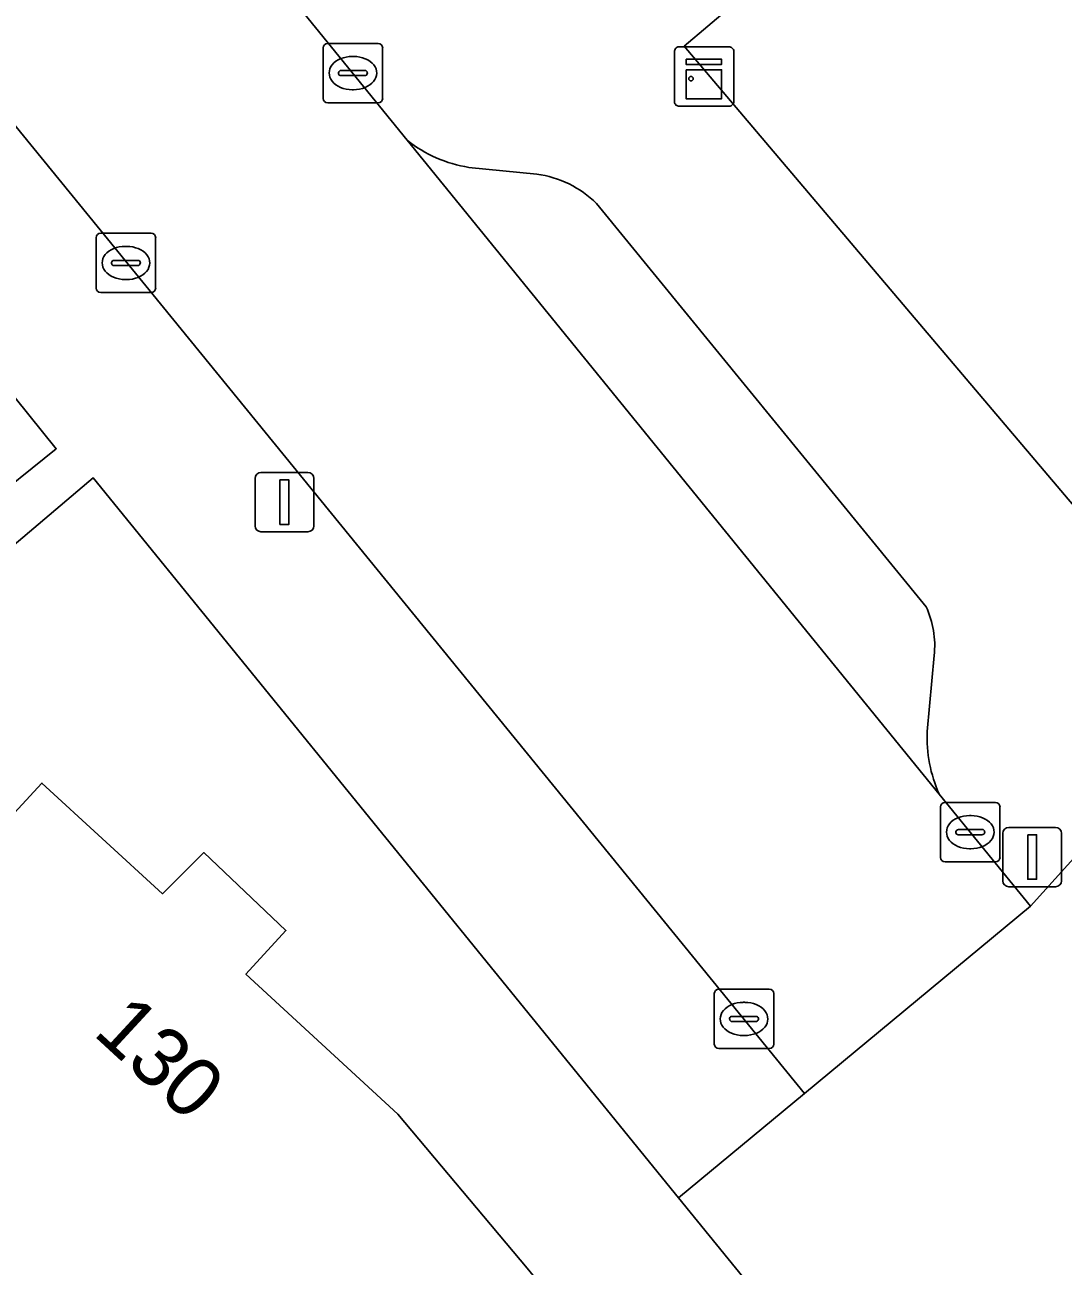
# Model space of a CAD drawing. Extents: x 161772 to 163126, y 383092 to 383917.
# Drawn here: x 162246.89 to 162264.38, y 383190.19 to 383211.11 of the extents above; entities that cross this region are included whole.
import ezdxf

# ---------------------------------------------------------------- set-up
doc = ezdxf.new("R2010")
doc.units = 0
for name, color, linetype in [('IMGEO_Erf', 7, 'Continuous'), ('IMGEO_Kast', 7, 'Continuous'), ('IMGEO_Kolk', 7, 'Continuous'), ('IMGEO_Lichtmast', 7, 'Continuous'), ('IMGEO_Pand', 7, 'Continuous'), ('IMGEO_Pand_nummerreeks', 7, 'Continuous'), ('IMGEO_Parkeervlak_open', 7, 'Continuous'), ('IMGEO_Rijbaan_lokaal_open', 7, 'Continuous'), ('IMGEO_Voetpad_gesloten', 7, 'Continuous'), ('IMGEO_Voetpad_open', 7, 'Continuous')]:
    doc.layers.add(name, color=color, linetype=linetype)

msp = doc.modelspace()

# ---------------------------------------------------------------- linework, layer by layer
at = {"layer": 'IMGEO_Erf'}
msp.add_lwpolyline([(162246.037, 383201.777), (162230.919, 383188.769), (162243.889, 383173.587), (162248.421, 383177.492), (162248.325, 383177.589), (162250.473, 383179.521), (162246.857, 383182.89), (162239.321, 383189.813), (162247.177, 383198.328), (162249.209, 383196.463), (162249.902, 383197.158), (162251.288, 383195.842), (162250.614, 383195.107), (162253.172, 383192.748), (162255.348, 383190.151), (162258.491, 383186.32), (162260.531, 383188.103), (162257.9, 383191.341), (162248.041, 383203.472)], close=True, dxfattribs=at)
at = {"layer": 'IMGEO_Kast'}
for p, q in [((162257.83, 383209.812), (162257.83, 383210.653)), ((162257.83, 383210.653), (162257.83, 383209.812)), ((162257.905, 383210.737), (162258.746, 383210.737)), ((162258.746, 383210.737), (162257.905, 383210.737)), ((162258.83, 383210.662), (162258.83, 383209.821)), ((162258.83, 383209.821), (162258.83, 383210.662)), ((162258.755, 383209.737), (162257.914, 383209.737)), ((162257.914, 383209.737), (162258.755, 383209.737))]:
    msp.add_line(p, q, dxfattribs=at)
for points in [[(162258.025, 383210.527), (162258.625, 383210.527), (162258.625, 383210.442), (162258.025, 383210.442), (162258.025, 383210.527)], [(162258.025, 383210.352), (162258.625, 383210.352), (162258.625, 383209.863), (162258.025, 383209.863), (162258.025, 383210.352)]]:
    msp.add_lwpolyline(points, dxfattribs=at)
msp.add_circle((162258.109, 383210.201), 0.0377, dxfattribs=at)
for centre, start, end in [((162257.908, 383210.659), 92.4484, 184.2845), ((162257.908, 383210.659), 92.4484, 184.2845), ((162258.752, 383210.659), 2.4484, 94.2845), ((162258.752, 383210.659), 2.4484, 94.2845), ((162257.908, 383209.815), 182.4484, 274.2845), ((162257.908, 383209.815), 182.4484, 274.2845), ((162258.752, 383209.815), 272.4484, 4.2845), ((162258.752, 383209.815), 272.4484, 4.2845)]:
    msp.add_arc(centre, 0.0779, start, end, dxfattribs=at)
at = {"layer": 'IMGEO_Kolk'}
for p, q in [((162251.915, 383209.869), (162251.915, 383210.721)), ((162251.99, 383210.795), (162252.842, 383210.795)), ((162252.916, 383210.721), (162252.916, 383209.869)), ((162252.403, 383210.575), (162252.428, 383210.575)), ((162252.174, 383210.289), (162252.174, 383210.301)), ((162252.612, 383210.252), (162252.214, 383210.252)), ((162252.217, 383210.338), (162252.615, 383210.338)), ((162252.658, 383210.301), (162252.658, 383210.289)), ((162252.426, 383210.015), (162252.401, 383210.015)), ((162252.842, 383209.795), (162251.99, 383209.795)), ((162248.092, 383206.669), (162248.092, 383207.521)), ((162248.167, 383207.595), (162249.019, 383207.595)), ((162249.093, 383207.521), (162249.093, 383206.669)), ((162248.58, 383207.375), (162248.605, 383207.375)), ((162248.351, 383207.089), (162248.351, 383207.101)), ((162248.394, 383207.138), (162248.792, 383207.138)), ((162248.835, 383207.101), (162248.835, 383207.089)), ((162248.789, 383207.052), (162248.391, 383207.052)), ((162248.603, 383206.815), (162248.578, 383206.815)), ((162249.019, 383206.595), (162248.167, 383206.595)), ((162262.312, 383197.076), (162262.312, 383197.928)), ((162262.387, 383198.002), (162263.239, 383198.002)), ((162263.313, 383197.928), (162263.313, 383197.076)), ((162262.8, 383197.782), (162262.825, 383197.782)), ((162262.571, 383197.496), (162262.571, 383197.508)), ((162263.009, 383197.459), (162262.611, 383197.459)), ((162262.614, 383197.545), (162263.012, 383197.545)), ((162263.055, 383197.508), (162263.055, 383197.496)), ((162262.823, 383197.222), (162262.798, 383197.222)), ((162263.239, 383197.002), (162262.387, 383197.002)), ((162258.501, 383193.928), (162258.501, 383194.78)), ((162258.576, 383194.854), (162259.428, 383194.854)), ((162259.502, 383194.78), (162259.502, 383193.928)), ((162258.989, 383194.634), (162259.014, 383194.634)), ((162258.76, 383194.348), (162258.76, 383194.36)), ((162259.198, 383194.311), (162258.8, 383194.311)), ((162258.803, 383194.397), (162259.201, 383194.397)), ((162259.244, 383194.36), (162259.244, 383194.348)), ((162259.012, 383194.074), (162258.987, 383194.074)), ((162259.428, 383193.854), (162258.576, 383193.854))]:
    msp.add_line(p, q, dxfattribs=at)
for points in [[(162251.915, 383209.869), (162251.915, 383210.721)], [(162251.99, 383210.795), (162252.842, 383210.795)], [(162252.916, 383210.721), (162252.916, 383209.869)], [(162252.842, 383209.795), (162251.99, 383209.795)], [(162248.092, 383206.669), (162248.092, 383207.521)], [(162248.167, 383207.595), (162249.019, 383207.595)], [(162249.093, 383207.521), (162249.093, 383206.669)], [(162249.019, 383206.595), (162248.167, 383206.595)], [(162262.312, 383197.076), (162262.312, 383197.928)], [(162262.387, 383198.002), (162263.239, 383198.002)], [(162263.313, 383197.928), (162263.313, 383197.076)], [(162263.239, 383197.002), (162262.387, 383197.002)], [(162258.501, 383193.928), (162258.501, 383194.78)], [(162258.576, 383194.854), (162259.428, 383194.854)], [(162259.502, 383194.78), (162259.502, 383193.928)], [(162259.428, 383193.854), (162258.576, 383193.854)]]:
    msp.add_lwpolyline(points, dxfattribs=at)
for centre, radius, start, end in [((162251.992, 383210.719), 0.0765, 91.552, 178.448), ((162251.992, 383210.719), 0.0765, 91.552, 178.448), ((162252.84, 383210.719), 0.0765, 1.552, 88.448), ((162252.84, 383210.719), 0.0765, 1.552, 88.448), ((162252.214, 383210.298), 0.0403, 85.8775, 175.7526), ((162252.211, 383210.288), 0.0366, 178.938, 274.7102), ((162252.615, 383210.295), 0.043, 264.8664, 352.4533), ((162252.619, 383210.3), 0.0386, 1.7309, 96.639), ((162251.992, 383209.871), 0.0765, 181.552, 268.448), ((162251.992, 383209.871), 0.0765, 181.552, 268.448), ((162252.84, 383209.871), 0.0765, 271.552, 358.448), ((162252.84, 383209.871), 0.0765, 271.552, 358.448), ((162248.169, 383207.519), 0.0765, 91.552, 178.448), ((162248.169, 383207.519), 0.0765, 91.552, 178.448), ((162249.017, 383207.519), 0.0765, 1.552, 88.448), ((162249.017, 383207.519), 0.0765, 1.552, 88.448), ((162248.391, 383207.098), 0.0403, 85.8775, 175.7526), ((162248.388, 383207.088), 0.0366, 178.938, 274.7102), ((162248.792, 383207.095), 0.043, 264.8664, 352.4533), ((162248.796, 383207.1), 0.0386, 1.7309, 96.639), ((162248.169, 383206.671), 0.0765, 181.552, 268.448), ((162248.169, 383206.671), 0.0765, 181.552, 268.448), ((162249.017, 383206.671), 0.0765, 271.552, 358.448), ((162249.017, 383206.671), 0.0765, 271.552, 358.448), ((162262.389, 383197.926), 0.0765, 91.552, 178.448), ((162262.389, 383197.926), 0.0765, 91.552, 178.448), ((162263.237, 383197.926), 0.0765, 1.552, 88.448), ((162263.237, 383197.926), 0.0765, 1.552, 88.448), ((162262.611, 383197.505), 0.0403, 85.8775, 175.7526), ((162262.608, 383197.495), 0.0366, 178.938, 274.7102), ((162263.012, 383197.502), 0.043, 264.8664, 352.4533), ((162263.016, 383197.507), 0.0386, 1.7309, 96.639), ((162262.389, 383197.078), 0.0765, 181.552, 268.448), ((162262.389, 383197.078), 0.0765, 181.552, 268.448), ((162263.237, 383197.078), 0.0765, 271.552, 358.448), ((162263.237, 383197.078), 0.0765, 271.552, 358.448), ((162258.578, 383194.778), 0.0765, 91.552, 178.448), ((162258.578, 383194.778), 0.0765, 91.552, 178.448), ((162259.426, 383194.778), 0.0765, 1.552, 88.448), ((162259.426, 383194.778), 0.0765, 1.552, 88.448), ((162258.8, 383194.357), 0.0403, 85.8775, 175.7526), ((162258.797, 383194.347), 0.0366, 178.938, 274.7102), ((162259.201, 383194.354), 0.043, 264.8664, 352.4533), ((162259.205, 383194.359), 0.0386, 1.7309, 96.639), ((162258.578, 383193.93), 0.0765, 181.552, 268.448), ((162258.578, 383193.93), 0.0765, 181.552, 268.448), ((162259.426, 383193.93), 0.0765, 271.552, 358.448), ((162259.426, 383193.93), 0.0765, 271.552, 358.448)]:
    msp.add_arc(centre, radius, start, end, dxfattribs=at)
for centre, major_axis, ratio, start_param, end_param in [((162252.402, 383210.295), (-0.387, 0.002), 0.722429, 4.712389, 7.853982), ((162252.427, 383210.295), (-0.39, 0.002), 0.717154, 1.570796, 4.712389), ((162248.579, 383207.095), (-0.387, 0.002), 0.722429, 4.712389, 7.853982), ((162248.604, 383207.095), (-0.39, 0.002), 0.717154, 1.570796, 4.712389), ((162262.799, 383197.502), (-0.387, 0.002), 0.722429, 4.712389, 7.853982), ((162262.824, 383197.502), (-0.39, 0.002), 0.717154, 1.570796, 4.712389), ((162258.988, 383194.354), (-0.387, 0.002), 0.722429, 4.712389, 7.853982), ((162259.013, 383194.354), (-0.39, 0.002), 0.717154, 1.570796, 4.712389)]:
    msp.add_ellipse(centre, major_axis=major_axis, ratio=ratio, start_param=start_param, end_param=end_param, dxfattribs=at)
at = {"layer": 'IMGEO_Lichtmast'}
for p, q in [((162250.867, 383203.564), (162251.657, 383203.564)), ((162251.657, 383203.564), (162250.867, 383203.564)), ((162250.767, 383202.664), (162250.767, 383203.464)), ((162250.767, 383203.464), (162250.767, 383202.664)), ((162251.757, 383203.464), (162251.757, 383202.664)), ((162251.757, 383202.664), (162251.757, 383203.464)), ((162251.657, 383202.564), (162250.867, 383202.564)), ((162250.867, 383202.564), (162251.657, 383202.564)), ((162263.36, 383196.682), (162263.36, 383197.482)), ((162263.36, 383197.482), (162263.36, 383196.682)), ((162263.46, 383197.582), (162264.25, 383197.582)), ((162264.25, 383197.582), (162263.46, 383197.582)), ((162264.35, 383197.482), (162264.35, 383196.682)), ((162264.35, 383196.682), (162264.35, 383197.482)), ((162264.25, 383196.582), (162263.46, 383196.582)), ((162263.46, 383196.582), (162264.25, 383196.582))]:
    msp.add_line(p, q, dxfattribs=at)
for points in [[(162251.187, 383203.439), (162251.337, 383203.439), (162251.337, 383202.689), (162251.187, 383202.689), (162251.187, 383203.439)], [(162263.78, 383197.457), (162263.93, 383197.457), (162263.93, 383196.707), (162263.78, 383196.707), (162263.78, 383197.457)]]:
    msp.add_lwpolyline(points, dxfattribs=at)
for centre, start, end in [((162250.867, 383203.464), 90, 180), ((162250.867, 383203.464), 90, 180), ((162251.657, 383203.464), 0, 90), ((162251.657, 383203.464), 360, 90), ((162250.867, 383202.664), 180, 270), ((162250.867, 383202.664), 180, 270), ((162251.657, 383202.664), 270, 0), ((162251.657, 383202.664), 270, 0), ((162263.46, 383197.482), 90, 180), ((162263.46, 383197.482), 90, 180), ((162264.25, 383197.482), 0, 90), ((162264.25, 383197.482), 360, 90), ((162263.46, 383196.682), 180, 270), ((162263.46, 383196.682), 180, 270), ((162264.25, 383196.682), 270, 0), ((162264.25, 383196.682), 270, 0)]:
    msp.add_arc(centre, 0.1, start, end, dxfattribs=at)
at = {"layer": 'IMGEO_Pand'}
msp.add_lwpolyline([(162277.054, 383226.902), (162274.125, 383224.42), (162272.397, 383222.955), (162269.487, 383220.488), (162267.759, 383219.023), (162264.825, 383216.536), (162263.089, 383215.064), (162258.791, 383211.421), (162257.994, 383210.746), (162267.151, 383199.941), (162271.757, 383203.845), (162272.627, 383202.815), (162275.948, 383205.633), (162275.754, 383205.862), (162277.084, 383206.988)], dxfattribs=at)
msp.add_lwpolyline([(162255.348, 383190.151), (162253.172, 383192.748), (162250.614, 383195.107), (162251.288, 383195.842), (162249.902, 383197.158), (162249.209, 383196.463), (162247.177, 383198.328), (162239.321, 383189.813), (162246.857, 383182.89), (162250.473, 383179.521), (162258.491, 383186.32)], close=True, dxfattribs=at)
at = {"layer": 'IMGEO_Parkeervlak_open'}
for points in [[(162253.328, 383209.162), (162262.288, 383198.142)], [(162255.511, 383208.593), (162254.369, 383208.705)], [(162262.068, 383201.301), (162256.519, 383208.096)], [(162262.085, 383199.2), (162262.205, 383200.479)]]:
    msp.add_lwpolyline(points, dxfattribs=at)
for centre, radius, start, end in [((162254.727, 383210.934), 2.257, 231.7118, 260.8852), ((162255.269, 383206.832), 1.777, 45.3205, 82.1878), ((162260.694, 383200.65), 1.52, 353.5569, 25.3677), ((162264.472, 383199.109), 2.388, 177.8269, 203.8959)]:
    msp.add_arc(centre, radius, start, end, dxfattribs=at)
at = {"layer": 'IMGEO_Rijbaan_lokaal_open'}
msp.add_lwpolyline([(162253.328, 383209.162), (162242.734, 383222.191), (162238.885, 383219.068), (162238.988, 383218.943), (162245.917, 383210.394), (162260.022, 383193.1), (162263.825, 383196.252), (162262.288, 383198.142)], close=True, dxfattribs=at)
at = {"layer": 'IMGEO_Voetpad_gesloten'}
msp.add_lwpolyline([(162246.498, 383205.111), (162245.25, 383204.11), (162246.171, 383202.963), (162247.418, 383203.965)], close=True, dxfattribs=at)
at = {"layer": 'IMGEO_Voetpad_open'}
for points in [[(162257.994, 383210.746), (162258.791, 383211.421), (162255.614, 383215.381), (162249.167, 383223.416), (162247.181, 383225.799), (162242.734, 383222.191), (162253.328, 383209.162)], [(162262.288, 383198.142), (162263.825, 383196.252), (162267.151, 383199.941), (162257.994, 383210.746)], [(162254.369, 383208.705), (162255.511, 383208.593)], [(162256.519, 383208.096), (162262.068, 383201.301)], [(162277.084, 383206.988), (162275.754, 383205.862), (162275.948, 383205.633), (162272.627, 383202.815), (162271.757, 383203.845), (162267.151, 383199.941), (162263.825, 383196.252), (162260.022, 383193.1), (162257.9, 383191.341), (162260.531, 383188.103), (162258.491, 383186.32), (162250.473, 383179.521), (162248.325, 383177.589)], [(162262.205, 383200.479), (162262.085, 383199.2)]]:
    msp.add_lwpolyline(points, dxfattribs=at)
for points in [[(162245.917, 383210.394), (162245.059, 383209.697), (162238.144, 383218.25), (162238.988, 383218.943), (162238.885, 383219.068), (162234.738, 383215.702), (162240.845, 383208.205), (162246.037, 383201.777), (162248.041, 383203.472), (162257.9, 383191.341), (162260.022, 383193.1)], [(162246.171, 383202.963), (162245.25, 383204.11), (162246.498, 383205.111), (162247.418, 383203.965)]]:
    msp.add_lwpolyline(points, close=True, dxfattribs=at)
for centre, radius, start, end in [((162254.727, 383210.934), 2.257, 231.7118, 260.8852), ((162255.269, 383206.832), 1.777, 45.3205, 82.1878), ((162260.694, 383200.65), 1.52, 353.5569, 25.3677), ((162264.472, 383199.109), 2.388, 177.8269, 203.8959)]:
    msp.add_arc(centre, radius, start, end, dxfattribs=at)

# ---------------------------------------------------------------- texts
at = {"layer": 'IMGEO_Pand_nummerreeks'}
msp.add_text('130', height=1, rotation=317.3204, dxfattribs=at).set_placement((162248.017, 383194.101))

doc.saveas('drawing.dxf')
